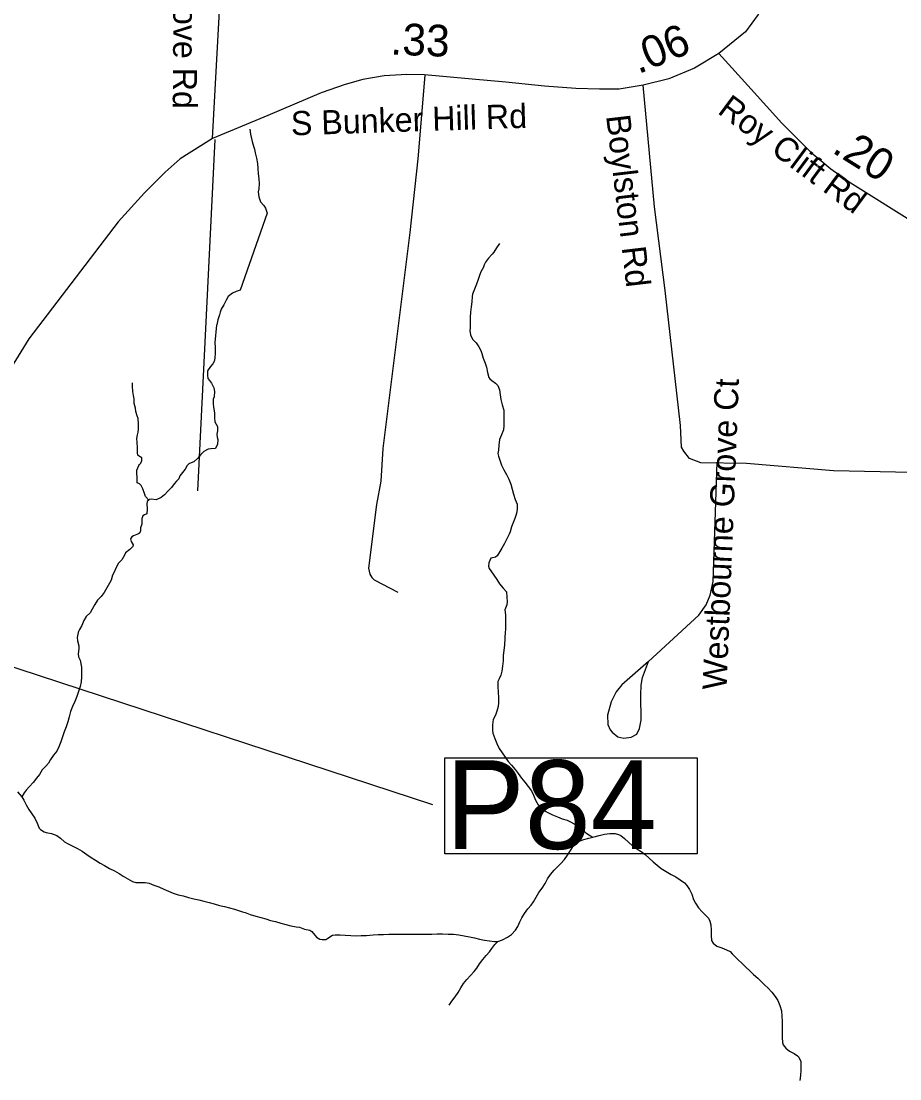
# Model space of a CAD drawing. Extents: x 1662474 to 1856135, y 779280 to 917889.
# Drawn here: x 1694127 to 1697593, y 848236 to 852408 of the extents above; entities that cross this region are included whole.
import ezdxf

# ---------------------------------------------------------------- set-up
doc = ezdxf.new("R2010")
doc.units = 0
for name, color, linetype in [('Exist Hydrographic Creek Single Shore', 7, 'Continuous'), ('Exist Road Non-System Type 51', 7, 'Continuous'), ('Exist Road Non-System Type 51 Label', 7, 'Continuous'), ('Exist Road Secondary Mileage Hundredths English Label', 7, 'Continuous'), ('Exist Road Secondary Structure Pipe Number Label', 7, 'Continuous'), ('Exist Road Secondary Type 51 Attributed', 7, 'Continuous'), ('Exist Road Secondary Type 51 Label', 7, 'Continuous')]:
    doc.layers.add(name, color=color, linetype=linetype)

msp = doc.modelspace()

# ---------------------------------------------------------------- linework, layer by layer
at = {"layer": 'Exist Hydrographic Creek Single Shore'}
for points in [[(1695028.6, 851981.8), (1695031.8, 851962.1), (1695034.1, 851950.8), (1695038, 851933.4), (1695043.5, 851915.3), (1695047.2, 851902.8), (1695050.6, 851888.6), (1695055.4, 851867.6), (1695058.8, 851847.4), (1695061.1, 851826.9), (1695061.9, 851806.4), (1695065, 851786.8), (1695065.6, 851767.6), (1695064, 851746.6), (1695062.1, 851734.5), (1695064.2, 851715.6), (1695071.4, 851696.2), (1695084, 851680.7), (1695090.2, 851671.2), (1695097.1, 851651.1), (1694990.2, 851346.9), (1694975.2, 851341.4), (1694959.9, 851335.3), (1694943.8, 851321.7), (1694935.1, 851307.8), (1694926, 851289.9), (1694915.5, 851272.1), (1694911.5, 851260.5), (1694909.6, 851249.8), (1694902.9, 851230.3), (1694898.1, 851210.4), (1694897.6, 851208.6), (1694890.5, 851140.6), (1694891.6, 851120.6), (1694892.1, 851099.9), (1694891.4, 851078.6), (1694887.6, 851065.8), (1694883.5, 851056.6), (1694874, 851045.8), (1694861.9, 851028.8), (1694861.9, 851012), (1694863.8, 850999.1), (1694869.2, 850991.2), (1694877.9, 850979.9), (1694886.9, 850961.3), (1694889.8, 850947.1), (1694888.1, 850926.4), (1694884.8, 850917.2), (1694883.8, 850899.1), (1694885.5, 850884.9), (1694890, 850863.7), (1694889.2, 850843.8), (1694891, 850827.5), (1694901.5, 850808.8), (1694901.9, 850792.6), (1694898.6, 850779.2), (1694900.5, 850767.1), (1694902.9, 850758.2), (1694901.2, 850739.3), (1694893.4, 850722.2), (1694875, 850721.4), (1694864, 850719.6), (1694847.2, 850710.7), (1694836, 850699.1), (1694822.5, 850682.6), (1694807.6, 850670), (1694797.4, 850665.6), (1694787.9, 850662.6), (1694781.1, 850655.3), (1694773.5, 850641.1), (1694763.2, 850627.5), (1694752.5, 850614.6), (1694748.8, 850602.8), (1694740.1, 850593.6), (1694730.8, 850583.6), (1694720.5, 850569.2), (1694707.1, 850554.8), (1694692.1, 850539.3), (1694679.2, 850528.8), (1694660.1, 850520.1), (1694639.6, 850522.2), (1694632.2, 850520.7), (1694630.5, 850519.1)], [(1696013.5, 851530.6), (1696002.5, 851513.8), (1695991.2, 851497), (1695985.2, 851489.1), (1695970.8, 851473.6), (1695958.1, 851457.4), (1695953.5, 851447.1), (1695950.6, 851438.2), (1695940.1, 851420.1), (1695936.4, 851409.3), (1695930.1, 851389.4), (1695923.5, 851370.5), (1695915.1, 851351.1), (1695907.8, 851331.1), (1695906.2, 851322.2), (1695904.4, 851301.7), (1695901.5, 851281), (1695899.4, 851260.5), (1695898.4, 851240.3), (1695898.6, 851218.8), (1695897.5, 851197.2), (1695897.2, 851187.8), (1695899.6, 851170.5), (1695907.8, 851154.2), (1695921.1, 851138.8), (1695932.8, 851123.8), (1695940.1, 851109.3), (1695944.2, 851097.8), (1695949.8, 851078.4), (1695957.4, 851058.9), (1695962.9, 851043.2), (1695966.9, 851022.2), (1695971.5, 851003.1), (1695976, 850997.2), (1695984.1, 850990.4), (1695998.6, 850980.5), (1696007.8, 850971.3), (1696013.2, 850954.2), (1696016.1, 850934.6), (1696019.1, 850915.9), (1696024.9, 850894.7), (1696030.6, 850874.2), (1696031.4, 850854), (1696030.6, 850834), (1696031.4, 850813.8), (1696030.1, 850795.7), (1696021.4, 850776.8), (1696014.4, 850757.4), (1696011.5, 850736.1), (1696009.6, 850715.4), (1696007, 850703.1), (1696009.6, 850692.1), (1696016.8, 850672.4), (1696021.4, 850657.1), (1696030.6, 850638.5), (1696041.1, 850620.4), (1696050, 850601.5), (1696058.4, 850582.1), (1696063.6, 850561.6), (1696069.5, 850541.9), (1696075.5, 850521.7), (1696082.9, 850502.6), (1696083.9, 850483.1), (1696080.5, 850465.6), (1696073.9, 850445.9), (1696069.2, 850433.2), (1696061.6, 850413.9), (1696055.2, 850393.4), (1696051.4, 850384.4), (1696042.6, 850366.1), (1696033.8, 850347.2), (1696023.2, 850329.3), (1696015.4, 850315.7), (1696004.1, 850298.9), (1695998.1, 850293.9), (1695992.9, 850292.6), (1695980.2, 850290.2), (1695971.9, 850271.1), (1695969.8, 850257.9), (1695972.9, 850249), (1695979.1, 850239.6), (1695991.5, 850223.1), (1696002.8, 850205.4), (1696014.1, 850188.9), (1696028.2, 850171.9), (1696041.4, 850157.2), (1696042.1, 850136.2), (1696043.5, 850117), (1696042.1, 850105.8), (1696035.4, 850086.6), (1696037.8, 850066.4), (1696037.4, 850046.4), (1696038, 850025.2), (1696037.1, 850005.5), (1696036.6, 849999.9), (1696033.5, 849946.4), (1696030.4, 849926.2), (1696028, 849904.7), (1696027.8, 849884.5), (1696026.1, 849863.8)], [(1694630.5, 850519.1), (1694617.9, 850533), (1694613.1, 850544.6), (1694607.4, 850564), (1694600.8, 850577.1), (1694594.2, 850583.1), (1694585, 850587.1), (1694585, 850606.2), (1694582.9, 850626.9), (1694582.9, 850637.2), (1694591.6, 850655.8), (1694593.8, 850660), (1694599, 850664.5), (1694602.9, 850675), (1694602.4, 850685.5), (1694596.9, 850689.9), (1694593.1, 850691), (1694587.6, 850696.5), (1694585.9, 850705.4), (1694585.5, 850725.6), (1694584, 850745.9), (1694583.5, 850762.4), (1694585.2, 850776.6), (1694587.9, 850786.5), (1694590.2, 850798.1), (1694590, 850818.8), (1694587.9, 850840.3), (1694584, 850851.9), (1694579.5, 850868.1), (1694577.6, 850881.6), (1694572.5, 850900.2), (1694572.1, 850918.2), (1694570.4, 850931.9), (1694566.9, 850947.1), (1694566.6, 850968.4), (1694566.4, 850981.2)], [(1694630.5, 850519.1), (1694623.9, 850513.8), (1694623.1, 850504.4), (1694623.9, 850483.9), (1694622.2, 850464.8), (1694613.9, 850461.1), (1694606.5, 850456.4), (1694602.6, 850445.6), (1694602.4, 850424.4), (1694598.1, 850408.9), (1694597.9, 850397.8), (1694594.8, 850389.4), (1694590, 850385.2), (1694570.6, 850378.1), (1694563.2, 850373.4), (1694558.8, 850366.3), (1694560.9, 850355.9), (1694568.2, 850341.9), (1694566.9, 850335.6), (1694555.1, 850324.4), (1694539.1, 850311.2), (1694534.1, 850301.2), (1694524.4, 850283.4), (1694510.8, 850269.8), (1694500, 850250.6), (1694493.8, 850234.6), (1694486.6, 850223.1), (1694482.1, 850203.4), (1694475.6, 850190.8), (1694464.6, 850172.9), (1694453.8, 850154.3), (1694442.2, 850138.8), (1694428.1, 850123.8), (1694418.1, 850106.8), (1694406.6, 850088.7), (1694399, 850074.5), (1694383.8, 850059.2), (1694374, 850044.1), (1694365.6, 850024.6), (1694357, 850007.8), (1694353.5, 849999.9), (1694352, 849996), (1694347.5, 849976.3), (1694349.6, 849963.8), (1694354.9, 849944.1), (1694354.6, 849932), (1694351.5, 849911.8), (1694353.5, 849900.8), (1694359.1, 849887.4), (1694364.6, 849859.8), (1694365.4, 849841.9), (1694364.9, 849821), (1694363.2, 849801.3), (1694359.6, 849783.9), (1694353, 849764), (1694346.8, 849743.6), (1694338.4, 849724.4), (1694328.9, 849705.2), (1694321.8, 849684.8), (1694316.2, 849664.3), (1694310.5, 849644.1), (1694303.8, 849624.4), (1694295.9, 849604.7), (1694290, 849584.8), (1694283.8, 849565.6), (1694276.1, 849545.9), (1694267, 849528.3), (1694253.9, 849512.6), (1694243, 849495.6), (1694234.6, 849481.1), (1694223.9, 849469.6), (1694210, 849454.3), (1694198.8, 849436.5), (1694187.4, 849421.2), (1694174.6, 849404.8), (1694160.4, 849389.2), (1694146.8, 849374.2), (1694138.9, 849363.5), (1694129.6, 849347.8)], [(1696026.1, 849863.8), (1696022.8, 849843.6), (1696019.4, 849828.6), (1696012.2, 849814.4), (1696007.2, 849802.6), (1696007.2, 849782.1), (1696008, 849761.1), (1696009.6, 849739.9), (1696010.1, 849718.6), (1696008.2, 849704.9), (1696003, 849685.6), (1695997.5, 849670.6), (1695989.4, 849652.8), (1695986.5, 849632.2), (1695986.5, 849611.8), (1695988.1, 849598.9), (1695994.9, 849578.4), (1696003.4, 849558.5), (1696012.8, 849538.8), (1696024.4, 849522.3), (1696035.6, 849504.7), (1696047.9, 849488.2), (1696061.4, 849472.9), (1696075.5, 849455.9), (1696087.6, 849439.9), (1696100.4, 849422.3), (1696113.8, 849405.8), (1696126.6, 849389), (1696139.5, 849372.4), (1696148.2, 849354.9), (1696156.4, 849335.4), (1696166.2, 849316.8), (1696173.9, 849307.6), (1696186, 849295.8), (1696204.4, 849286.6), (1696222.8, 849277.7), (1696242.1, 849269.3), (1696261.6, 849261.4), (1696280.8, 849255.9), (1696291, 849251.2), (1696308.5, 849241.8), (1696326.6, 849230.2), (1696341.4, 849218.6), (1696354.8, 849206.1), (1696373.1, 849194.2), (1696382, 849189)], [(1694112.6, 849368.2), (1694129.6, 849347.8)], [(1694129.6, 849347.8), (1694137, 849334.6), (1694146.5, 849316.2), (1694157.5, 849297.6), (1694168.8, 849280.9), (1694180.4, 849263.8), (1694189.5, 849244.6), (1694197.6, 849225.2), (1694203.1, 849219.4), (1694217.6, 849209.8), (1694226, 849207.1), (1694246.8, 849203.9), (1694267.2, 849195.8), (1694281.9, 849184.5), (1694298.5, 849171.1), (1694312.1, 849162.8), (1694331.2, 849153.6), (1694349.6, 849144.6), (1694368.2, 849133.6), (1694386.1, 849120.2), (1694402.4, 849109.2), (1694420, 849097.7), (1694438.4, 849086.1), (1694455.4, 849076.9), (1694475.1, 849065.4), (1694494.8, 849055.9), (1694513.6, 849045.4), (1694529.4, 849035.4), (1694547.2, 849024.2), (1694565.6, 849014.4), (1694579.2, 849010.5), (1694597.1, 849010.2), (1694616, 849010.2), (1694631.8, 849007.1), (1694650.4, 848999.8), (1694669.5, 848992.7), (1694689.5, 848984.2), (1694707.6, 848976.1), (1694726.2, 848968.2), (1694746.1, 848962.2), (1694766.6, 848957.2), (1694787.4, 848951.5), (1694807.6, 848945.9), (1694827.2, 848942.3), (1694847.5, 848936.8), (1694868.5, 848931), (1694888.8, 848925.5), (1694908.9, 848919.7), (1694928.6, 848915.2), (1694949, 848909.8), (1694968.8, 848904.5), (1694988.4, 848899), (1695000, 848895.1), (1695010, 848891.6), (1695030.6, 848884.6), (1695052.2, 848877.8), (1695072.1, 848872.2), (1695091.6, 848866.9), (1695111, 848860.9), (1695130.6, 848856.4), (1695150.6, 848850.4), (1695171.1, 848843.9), (1695191, 848839.1), (1695211.5, 848835.2), (1695225.1, 848833.6), (1695244.9, 848826.3), (1695265.9, 848821.8), (1695273.5, 848816.8), (1695285.5, 848802.4), (1695292.1, 848795.1), (1695304.6, 848786.9), (1695314.4, 848785.3), (1695329.1, 848785.9), (1695337, 848790.9), (1695354.5, 848802.1), (1695365, 848803.7), (1695385.5, 848803.4), (1695405.5, 848802.4), (1695427, 848801.1), (1695447.8, 848800.3), (1695467.6, 848800.6), (1695488.6, 848800.6), (1695502.5, 848801.9), (1695515.6, 848804), (1695535.1, 848804.5), (1695556.6, 848805.3), (1695577.6, 848806.1), (1695597, 848806.1), (1695619.9, 848806.3), (1695640.6, 848806.3), (1695662.4, 848806.1), (1695684.5, 848806.3), (1695706.5, 848806.6), (1695726.4, 848806.9), (1695747.4, 848806.9), (1695767.9, 848807.4), (1695789.1, 848807.6), (1695811, 848806.6), (1695832.5, 848806.1), (1695853.2, 848804.2)], [(1696007.5, 848777.4), (1696026.1, 848784), (1696045.2, 848794), (1696061, 848805.6), (1696077.1, 848821.6), (1696085.8, 848836.5), (1696094.1, 848855.4), (1696102.2, 848870.4), (1696112.8, 848887.4), (1696126.1, 848905.8), (1696138.8, 848921), (1696148.2, 848934.4), (1696158.1, 848952.5), (1696169.1, 848970.6), (1696182.6, 848987.4), (1696194.1, 849005.8), (1696203.6, 849024.7), (1696215.1, 849041.5), (1696229, 849059.3), (1696239.5, 849069.8), (1696255, 849083.8), (1696270.2, 849100.8), (1696281.8, 849118.6), (1696293.4, 849136.8), (1696305.6, 849154.4), (1696313.8, 849163.8), (1696331.9, 849174.6), (1696345.9, 849179.6), (1696366.5, 849185.1), (1696382, 849189)], [(1696382, 849189), (1696407.2, 849195.6), (1696427.8, 849200.8), (1696448.4, 849203.4), (1696469.4, 849203.4), (1696483.6, 849200.2), (1696491.8, 849195.6), (1696507.5, 849183.2), (1696523.2, 849168.8), (1696538.2, 849155.1), (1696555.2, 849142.8), (1696572.9, 849132.1), (1696588.4, 849120.5), (1696604.6, 849105.8), (1696620.1, 849091.9), (1696635.2, 849078.8), (1696651.6, 849065.9), (1696670.8, 849053.8), (1696690.6, 849042), (1696709, 849032.6), (1696726.9, 849020.2), (1696743.4, 849008.9), (1696753.1, 848998.7), (1696763.9, 848982.2), (1696773.1, 848964.6), (1696779.1, 848943.3), (1696786.5, 848928.4), (1696799.1, 848910.8), (1696812.8, 848894.5), (1696826.9, 848881.1), (1696837.9, 848869.1), (1696844, 848858.1), (1696847.6, 848843.1), (1696848.1, 848821.6), (1696848.1, 848801.4), (1696850.2, 848781.9), (1696857.1, 848771.4), (1696871.5, 848759.6), (1696890.6, 848752), (1696909.5, 848744.9), (1696923.2, 848737.8), (1696931.9, 848728.6), (1696939, 848721.1), (1696954.5, 848706.1), (1696970.8, 848690.6), (1696985.1, 848676.2), (1697000.9, 848661.4), (1697015.9, 848647.3), (1697032.4, 848632.9), (1697044.5, 848621.6), (1697058.6, 848606.9), (1697073.6, 848593.2), (1697088.5, 848577.2), (1697101.4, 848560.9), (1697111.6, 848545.2), (1697119.8, 848525.5), (1697126.1, 848504), (1697127.9, 848483), (1697128.8, 848461.2), (1697129, 848440.5), (1697129, 848418.9), (1697129, 848398.2), (1697130.5, 848378.6), (1697132.9, 848370.4), (1697143.4, 848356), (1697158.1, 848344.4), (1697176.2, 848335), (1697189.6, 848326.8), (1697194.9, 848320.6), (1697202.2, 848303.5), (1697202.5, 848291.7), (1697202.5, 848270.1), (1697201.6, 848249.1), (1697198, 848229.5)], [(1695853.2, 848804.2), (1695875, 848800.3), (1695895.5, 848796.4), (1695914.6, 848791.9), (1695935.1, 848787.2), (1695954, 848783.2), (1695974.1, 848780.1), (1695993.6, 848777.4), (1696007.5, 848777.4)], [(1695815.1, 848525.8), (1695826.4, 848541.8), (1695838.5, 848558.6), (1695850.2, 848575.6), (1695861.1, 848594.8), (1695872.1, 848611.9), (1695885.2, 848627.6), (1695899.6, 848643.6), (1695914.1, 848659.1), (1695924.4, 848672.5), (1695935.4, 848689.3), (1695947.4, 848706.1), (1695961.6, 848722.6), (1695974.8, 848737.1), (1695983.4, 848750.4), (1695996, 848765.4), (1696007.5, 848777.4)]]:
    msp.add_lwpolyline(points, dxfattribs=at)
at = {"layer": 'Exist Road Non-System Type 51'}
msp.add_line((1694890.4, 851941.2), (1694822.1, 850555.4), dxfattribs=at)
for points in [[(1695719.5, 852195.5), (1695691.9, 851865.4), (1695659.6, 851575.1), (1695553.6, 850721.9), (1695545.5, 850593.8), (1695528.1, 850501.9), (1695497.6, 850249.9), (1695502.4, 850226.5), (1695510.6, 850213.2), (1695519.8, 850204.5), (1695612.4, 850155.2)], [(1696600.9, 849882.2), (1696800, 850065.2), (1696828.4, 850105.6), (1696845.1, 850144.2), (1696856.8, 850198.2), (1696872.5, 850668.8)], [(1696600.9, 849882.2), (1696496.9, 849790.1), (1696474.1, 849762.5), (1696453.9, 849722.9), (1696440.4, 849669.9), (1696441.2, 849633.9), (1696450.6, 849612.4), (1696457.8, 849603.2), (1696480.9, 849585.4), (1696504.2, 849579.1), (1696533.4, 849583), (1696555.1, 849595.9), (1696566.6, 849617.4), (1696572.5, 849650.7), (1696570.9, 849749.4), (1696572.8, 849789), (1696578.5, 849818.9), (1696600.9, 849882.2)]]:
    msp.add_lwpolyline(points, dxfattribs=at)
at = {"layer": 'Exist Road Secondary Structure Pipe Number Label'}
msp.add_line((1693686.5, 849994.5), (1695749, 849317.6), dxfattribs=at)
msp.add_lwpolyline([(1695797.6, 849502.6), (1696793.1, 849502.6), (1696793.1, 849122.8), (1695797.6, 849122.8)], close=True, dxfattribs=at)
at = {"layer": 'Exist Road Secondary Type 51 Attributed'}
for points in [[(1697591.3, 853228.3), (1697554.5, 853195.3), (1697520, 853165.1), (1697474.3, 853123.5), (1697451.8, 853103.9), (1697413.1, 853061.4), (1697359.3, 852999), (1697309.3, 852930.1), (1697261.2, 852846), (1697214, 852756.3), (1697174.3, 852683.5), (1697103.2, 852559.9), (1697033.9, 852434.1), (1696983.8, 852366.4), (1696879.5, 852281.1)], [(1694881.5, 851945.6), (1694907.5, 852425), (1694922, 852772.2), (1694912.4, 852875.8), (1694890.7, 852979.5)], [(1696879.5, 852281.1), (1696783.4, 852222.9), (1696681.9, 852180.9), (1696580.1, 852155.6)], [(1696879.5, 852281.1), (1697006, 852140.1), (1697127.8, 852005.5), (1697243.2, 851890.1), (1697320.2, 851826), (1697397.1, 851771.5), (1697663.3, 851604.9)], [(1696580.1, 852155.6), (1696485.6, 852140.3), (1696408.5, 852140.3), (1696315.1, 852143), (1696191.9, 852152.5), (1696038.9, 852167.4), (1695906.2, 852179.6), (1695718.1, 852197.2), (1695647.7, 852198.5), (1695558.3, 852193.1), (1695474.4, 852178.2), (1695405.4, 852157.9), (1695310.6, 852125.4), (1695099.4, 852036.1), (1694881.5, 851945.6)], [(1698098.5, 850620.2), (1698005, 850620.2), (1697331.1, 850634.4), (1696988, 850663.2), (1696808.5, 850666.4), (1696763.6, 850682.4), (1696741.1, 850711.3), (1696731.5, 850727.3), (1696728.3, 850813.8), (1696667.4, 851345.2), (1696625.7, 851675.4), (1696580.1, 852155.6)], [(1694881.5, 851945.6), (1694754.2, 851865.1), (1694695.3, 851813), (1694613.5, 851731.5), (1694508.9, 851617.2), (1694157.2, 851154.6), (1693761.1, 850515.2), (1693680.4, 850368.9), (1693604.7, 850179.7), (1693571, 850048.3), (1693529, 849883.6), (1693496.2, 849729.7), (1693500.5, 849645.6), (1693534, 849497.6), (1693630.2, 849136.3), (1693655.1, 848960.8), (1693648.8, 848682.1), (1693646.3, 848496.7), (1693645, 848422.3), (1693708.7, 847942.8), (1693736.6, 847790.8), (1693747.6, 847598.2), (1693696.3, 846809.9)]]:
    msp.add_lwpolyline(points, dxfattribs=at)

# ---------------------------------------------------------------- texts
at = {"layer": 'Exist Road Non-System Type 51 Label'}
msp.add_text('Westbourne Grove Ct', height=95, rotation=87.6955, dxfattribs=at).set_placement((1696909.2, 849769))
at = {"layer": 'Exist Road Secondary Mileage Hundredths English Label'}
for s, rotation, p in [('.33', 357.6751, (1695582.5, 852276.9)), ('.06', 22.4569, (1696561.4, 852198.7)), ('.20', 327.943, (1697321.1, 851892.9))]:
    msp.add_text(s, height=125, rotation=rotation, dxfattribs=at).set_placement(p)
at = {"layer": 'Exist Road Secondary Structure Pipe Number Label'}
msp.add_text('P84', height=350, dxfattribs=at).set_placement((1695800.9, 849142.6))
at = {"layer": 'Exist Road Secondary Type 51 Label'}
for s, rotation, p in [('Macy Grove Rd', 269.6349, (1694730.4, 852945)), ('Roy Clift Rd', 323.4563, (1696869.8, 852047.6)), ('S Bunker Hill Rd', 1.86, (1695192.3, 851957.6)), ('Boylston Rd', 276.7628, (1696434.1, 852034.6))]:
    msp.add_text(s, height=95, rotation=rotation, dxfattribs=at).set_placement(p)

doc.saveas('drawing.dxf')
